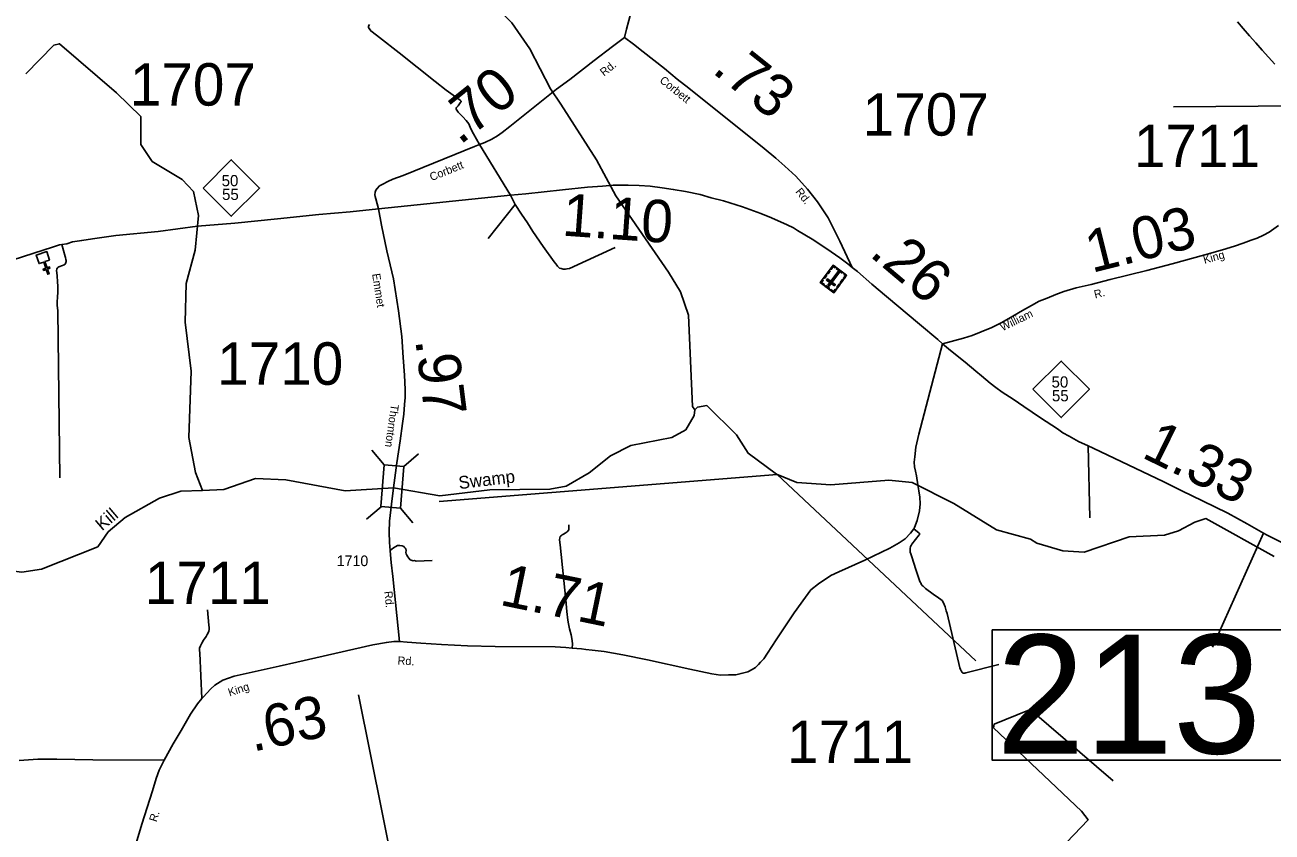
# Model space of a CAD drawing. Extents: x 2093524 to 2270757, y 289120 to 570408.
# Drawn here: x 2203005 to 2217719, y 537955 to 547472 of the extents above; entities that cross this region are included whole.
import ezdxf

# ---------------------------------------------------------------- set-up
doc = ezdxf.new("R2010")
doc.units = 0
for name, color, linetype in [('Exist Boundary Political CountyLine', 7, 'Continuous'), ('Exist Cultural Cemetery CELL', 7, 'Continuous'), ('Exist Cultural Church CELL', 7, 'Continuous'), ('Exist Hydrographic Creek Single Shore', 7, 'Continuous'), ('Exist Hydrographic Misc Water Feature', 7, 'Continuous'), ('Exist Hydrographic Swamp Label', 7, 'Continuous'), ('Exist Road Non-System Type 51', 7, 'Continuous'), ('Exist Road Primary NC Attributed', 7, 'Continuous'), ('Exist Road Primary NC Mileage Hundredths English Label', 7, 'Continuous'), ('Exist Road Primary NC Shield CELL', 7, 'Continuous'), ('Exist Road Primary NC Shield Number Label', 7, 'Continuous'), ('Exist Road Secondary Mileage Hundredths English Label', 7, 'Continuous'), ('Exist Road Secondary Structure Standard Bridge CELL', 7, 'Continuous'), ('Exist Road Secondary Structure Standard Bridge Number Label', 7, 'Continuous'), ('Exist Road Secondary Type 51 Attributed', 7, 'Continuous'), ('Exist Road Secondary Type 51 Label', 7, 'Continuous'), ('Exist Road Secondary Type 51 Number Label', 7, 'Continuous'), ('Map Preparation Longitude Latitude Lines', 7, 'Continuous')]:
    doc.layers.add(name, color=color, linetype=linetype)

msp = doc.modelspace()

# ---------------------------------------------------------------- linework, layer by layer
at = {"layer": 'Exist Boundary Political CountyLine'}
msp.add_lwpolyline([(2217312, 547510), (2217376, 547429), (2217451, 547345), (2217526, 547261), (2217602, 547176), (2217677, 547092), (2217752, 547008)], dxfattribs=at)
at = {"layer": 'Exist Cultural Cemetery CELL'}
for points in [[(2212550, 544315), (2212389, 544433), (2212540, 544638), (2212700, 544520)], [(2212506, 544573), (2212481, 544538), (2212471, 544545), (2212497, 544580)], [(2212479, 544403), (2212494, 544392), (2212614, 544555), (2212599, 544566)], [(2212567, 544618), (2212560, 544609), (2212542, 544622), (2212518, 544589), (2212509, 544596), (2212540, 544638)], [(2212647, 544545), (2212579, 544595), (2212586, 544604), (2212654, 544554)], [(2212415, 544468), (2212424, 544461), (2212405, 544435), (2212438, 544411), (2212431, 544402), (2212389, 544433)], [(2212467, 544520), (2212442, 544485), (2212432, 544492), (2212458, 544526)], [(2212490, 544359), (2212448, 544389), (2212455, 544398), (2212497, 544368)], [(2212557, 544394), (2212568, 544409), (2212473, 544478), (2212462, 544463)], [(2212619, 544409), (2212593, 544374), (2212584, 544381), (2212610, 544416)], [(2212659, 544464), (2212633, 544429), (2212624, 544435), (2212650, 544470)], [(2212674, 544539), (2212667, 544530), (2212685, 544517), (2212661, 544485), (2212670, 544478), (2212700, 544520)], [(2212575, 544350), (2212566, 544356), (2212547, 544330), (2212514, 544354), (2212508, 544345), (2212550, 544315)]]:
    msp.add_lwpolyline(points, close=True, dxfattribs=at)
at = {"layer": 'Exist Cultural Church CELL'}
msp.add_lwpolyline([(2203296, 544699), (2203242, 544681), (2203266, 544609), (2203296, 544619), (2203301, 544604), (2203271, 544594), (2203290, 544537), (2203275, 544532), (2203256, 544589), (2203226, 544578), (2203221, 544594), (2203251, 544604), (2203227, 544676), (2203172, 544658), (2203138, 544759), (2203262, 544800)], close=True, dxfattribs=at)
at = {"layer": 'Exist Hydrographic Creek Single Shore'}
for points in [[(2209206, 546717), (2208962, 547191), (2208751, 547497), (2208508, 547738), (2208274, 547851), (2208049, 547891), (2207549, 547829), (2207391, 547895), (2207340, 547951), (2207356, 548069), (2208181, 549299), (2208230, 549426), (2208277, 549759), (2208689, 551745)], [(2210908, 542933), (2210883, 542973), (2210834, 544050), (2210741, 544324), (2210597, 544557), (2209975, 545458), (2209747, 545882), (2209326, 546537), (2209206, 546717)], [(2207352, 542013), (2207900, 541921), (2208491, 541991), (2209199, 541997), (2209390, 542032), (2209664, 542191), (2209913, 542392), (2210153, 542512), (2210636, 542607), (2210802, 542699), (2210901, 542865), (2210908, 542933)], [(2217742, 541205), (2216939, 541651), (2216806, 541607), (2216615, 541506), (2216449, 541454), (2216033, 541436), (2215501, 541256), (2215251, 541271), (2214942, 541360), (2214867, 541410), (2214467, 541517), (2213964, 541829), (2213471, 542075), (2213196, 542106), (2212514, 542051), (2212114, 542076), (2211871, 542173), (2211537, 542422), (2211402, 542638), (2211050, 542983), (2210942, 542965), (2210908, 542933)], [(2205101, 541984), (2205351, 541996), (2205725, 542123), (2206083, 542109), (2206783, 541980), (2207352, 542013)], [(2198303, 537726), (2198556, 537993), (2198662, 538276), (2198857, 539017), (2198872, 539259), (2199324, 540238), (2199414, 540370), (2199613, 540507), (2199945, 540691), (2200218, 540967), (2200376, 541053), (2200858, 541191), (2201349, 541243), (2201657, 541335), (2202399, 541183), (2202725, 541051), (2202967, 541020), (2203200, 541055), (2203864, 541317), (2203988, 541495), (2204187, 541662), (2204593, 541890), (2204843, 541976), (2205101, 541984)], [(2202746, 533123), (2203109, 533673), (2203511, 534495), (2203718, 534678), (2203959, 534814), (2205131, 535148), (2206520, 535465), (2206736, 535549), (2207043, 535726), (2207192, 535845), (2207423, 536129), (2207637, 536547), (2207734, 536923), (2207725, 537064), (2207641, 537213), (2207364, 537461), (2206942, 539572)], [(2214621, 537128), (2215548, 538100), (2215472, 538200), (2214432, 539182), (2214440, 539225), (2214839, 539387), (2214889, 539380), (2215844, 538560)]]:
    msp.add_lwpolyline(points, dxfattribs=at)
at = {"layer": 'Exist Hydrographic Misc Water Feature'}
for points in [[(2204084, 546672), (2203413, 547250), (2203347, 547235), (2203016, 546897)], [(2205101, 541984), (2205016, 542193), (2204938, 542607), (2204966, 543391), (2204896, 543966), (2204909, 544425), (2205015, 544817), (2205054, 545226), (2204993, 545509), (2204859, 545650), (2204508, 545863), (2204373, 546063), (2204371, 546394), (2204084, 546672)]]:
    msp.add_lwpolyline(points, dxfattribs=at)
at = {"layer": 'Exist Road Non-System Type 51'}
for p, q in [((2208368, 546062), (2208734, 545464)), ((2208734, 545464), (2208788, 545355)), ((2208788, 545355), (2208469, 544955)), ((2215567, 541659), (2215551, 542508)), ((2217015, 540135), (2217619, 541479))]:
    msp.add_line(p, q, dxfattribs=at)
for points in [[(2207070, 547479), (2207059, 547457), (2207057, 547445), (2207067, 547427), (2207071, 547425), (2207085, 547401), (2207101, 547389), (2207187, 547322), (2207419, 547143), (2207634, 546975), (2207845, 546806), (2207973, 546703), (2208140, 546584), (2208148, 546578), (2208150, 546574), (2208150, 546570), (2208142, 546554), (2208115, 546518), (2208107, 546510), (2208097, 546500), (2208093, 546489), (2208093, 546478), (2208101, 546466), (2208117, 546444), (2208172, 546390), (2208210, 546346), (2208242, 546305), (2208266, 546247), (2208299, 546189), (2208368, 546062)], [(2208788, 545355), (2208865, 545242), (2208934, 545138), (2208998, 545036), (2209120, 544861), (2209251, 544680), (2209269, 544654), (2209279, 544639), (2209289, 544627), (2209295, 544619), (2209311, 544605), (2209331, 544601), (2209356, 544593), (2209365, 544593), (2209381, 544593), (2209401, 544597), (2209429, 544599), (2209969, 544849)], [(2203417, 542133), (2203395, 544100), (2203387, 544168), (2203384, 544210), (2203390, 544258), (2203392, 544326), (2203393, 544350), (2203393, 544392), (2203391, 544444), (2203387, 544514), (2203382, 544550), (2203378, 544578), (2203380, 544592), (2203386, 544604), (2203394, 544610), (2203406, 544620), (2203448, 544634), (2203468, 544643), (2203480, 544653), (2203489, 544669), (2203493, 544681), (2203491, 544695), (2203487, 544707), (2203483, 544731), (2203479, 544743), (2203442, 544884)], [(2209424, 541577), (2209424, 541543), (2209421, 541519), (2209401, 541493), (2209379, 541479), (2209361, 541466), (2209345, 541460), (2209335, 541452), (2209327, 541448), (2209321, 541440), (2209315, 541424), (2209313, 541400), (2209318, 541342), (2209388, 540695), (2209397, 540557), (2209410, 540455), (2209418, 540409), (2209430, 540351), (2209449, 540282), (2209460, 540214), (2209464, 540172), (2209462, 540122)], [(2213491, 541531), (2213555, 541481), (2213563, 541471), (2213563, 541467), (2213557, 541459), (2213468, 541349), (2213460, 541335), (2213454, 541321), (2213448, 541298), (2213448, 541275), (2213451, 541256), (2213456, 541237), (2213467, 541199), (2213518, 541049), (2213559, 540921), (2213567, 540901), (2213577, 540884), (2213579, 540876), (2213591, 540862), (2213601, 540854), (2213629, 540828), (2213720, 540759), (2213782, 540717), (2213812, 540697), (2213826, 540685), (2213842, 540659), (2213861, 540610), (2213875, 540562), (2213887, 540530), (2214036, 539891), (2214044, 539871), (2214048, 539863), (2214052, 539855), (2214054, 539851), (2214062, 539837), (2214066, 539833), (2214070, 539829), (2214080, 539827), (2214094, 539827), (2214106, 539832), (2214497, 539932)], [(2207315, 541276), (2207353, 541305), (2207383, 541321), (2207401, 541333), (2207430, 541333), (2207455, 541331), (2207475, 541321), (2207489, 541308), (2207501, 541296), (2207503, 541276), (2207501, 541252), (2207505, 541234), (2207511, 541218), (2207522, 541202), (2207534, 541184), (2207552, 541166), (2207562, 541160), (2207584, 541154), (2207600, 541155), (2207622, 541149), (2207808, 541156)], [(2205092, 539528), (2205068, 540065), (2205064, 540098), (2205064, 540124), (2205076, 540152), (2205092, 540184), (2205113, 540218), (2205145, 540260), (2205157, 540284), (2205171, 540310), (2205174, 540322), (2205178, 540342), (2205178, 540368), (2205176, 540396), (2205159, 540574)]]:
    msp.add_lwpolyline(points, dxfattribs=at)
at = {"layer": 'Exist Road Primary NC Attributed'}
for points in [[(2212764, 544612), (2212712, 544656), (2212621, 544725), (2212467, 544832), (2212294, 544947), (2212206, 544998), (2212121, 545048), (2212071, 545078), (2211997, 545115), (2211812, 545198), (2211688, 545247), (2211472, 545327), (2211245, 545396), (2211101, 545435), (2210971, 545472), (2210797, 545509), (2210654, 545533), (2210524, 545553), (2210382, 545569), (2210252, 545579), (2210124, 545582), (2209944, 545583), (2209818, 545572), (2209641, 545560), (2209349, 545529), (2208916, 545480), (2208734, 545464), (2207175, 545302)], [(2207175, 545302), (2206842, 545270), (2206472, 545235), (2205985, 545186), (2205481, 545136), (2205042, 545099), (2204576, 545038), (2204077, 544989), (2203801, 544951), (2203675, 544932), (2203567, 544913), (2203498, 544891), (2203442, 544884), (2203412, 544878), (2203330, 544852), (2203109, 544782), (2202606, 544621)], [(2213832, 543710), (2213775, 543762), (2213558, 543942), (2213170, 544269), (2212995, 544416), (2212826, 544565), (2212764, 544612)], [(2217836, 541368), (2217663, 541455), (2217619, 541479), (2217424, 541588), (2217196, 541716), (2216897, 541860), (2216656, 541978), (2216440, 542085), (2215609, 542481), (2215551, 542508), (2215437, 542560), (2215324, 542621), (2215252, 542664), (2215188, 542708), (2214985, 542840), (2214790, 542973), (2214663, 543058), (2214535, 543141), (2214459, 543197), (2214392, 543246), (2214290, 543335), (2214223, 543389), (2214097, 543496), (2213926, 543635), (2213832, 543710)]]:
    msp.add_lwpolyline(points, dxfattribs=at)
at = {"layer": 'Exist Road Primary NC Shield CELL'}
for points in [[(2205107, 545549), (2205440, 545882), (2205773, 545549), (2205440, 545216)], [(2214898, 543176), (2215231, 543509), (2215564, 543176), (2215231, 542843)]]:
    msp.add_lwpolyline(points, close=True, dxfattribs=at)
at = {"layer": 'Exist Road Secondary Structure Standard Bridge CELL'}
for p, q in [((2207099, 542458), (2207245, 542286)), ((2207649, 542414), (2207476, 542267)), ((2207210, 541791), (2207037, 541645)), ((2207435, 541773), (2207582, 541601))]:
    msp.add_line(p, q, dxfattribs=at)
msp.add_lwpolyline([(2207476, 542267), (2207436, 541773), (2207205, 541792), (2207245, 542286)], close=True, dxfattribs=at)
at = {"layer": 'Exist Road Secondary Structure Standard Bridge Number Label'}
msp.add_lwpolyline([(2207894, 541854), (2211882, 542172), (2214223, 539975)], dxfattribs=at)
msp.add_lwpolyline([(2214417, 540339), (2218133, 540339), (2218133, 538802), (2214417, 538802)], close=True, dxfattribs=at)
at = {"layer": 'Exist Road Secondary Type 51 Attributed'}
for points in [[(2210080, 547324), (2210104, 547424), (2210158, 547626)], [(2207175, 545302), (2207145, 545422), (2207138, 545450), (2207134, 545469), (2207136, 545501), (2207146, 545524), (2207162, 545545), (2207189, 545574), (2207229, 545596), (2207287, 545626), (2207347, 545653), (2207469, 545698), (2208310, 546037), (2208368, 546062), (2208431, 546084), (2208515, 546127), (2208581, 546165), (2208635, 546205), (2208726, 546274), (2209275, 546714), (2209434, 546828), (2209720, 547053), (2209939, 547217), (2210080, 547324)], [(2210080, 547324), (2210187, 547244), (2210301, 547155), (2210551, 546957), (2210701, 546834), (2210836, 546725), (2211727, 546015), (2211866, 545900), (2211972, 545808), (2212099, 545689), (2212238, 545536), (2212357, 545387), (2212480, 545198), (2212620, 544923), (2212764, 544612)], [(2207175, 545302), (2207213, 545112), (2207275, 544809), (2207355, 544477), (2207412, 544102), (2207450, 543800), (2207469, 543549), (2207485, 543343), (2207490, 543173), (2207490, 543077), (2207483, 542995), (2207476, 542883), (2207461, 542771), (2207432, 542567), (2207394, 542307), (2207352, 542013)], [(2217796, 545109), (2217685, 545030), (2217617, 544993), (2217543, 544959), (2217473, 544933), (2217376, 544898), (2217274, 544865), (2217134, 544820), (2216927, 544763), (2216542, 544654), (2216241, 544578), (2215807, 544469), (2215586, 544412), (2215408, 544371), (2215263, 544330), (2215167, 544295), (2215065, 544252), (2214973, 544214), (2214880, 544165), (2214774, 544106), (2214659, 544037), (2214531, 543963), (2214414, 543906), (2214286, 543853), (2214179, 543810), (2214077, 543778), (2213832, 543710)], [(2213832, 543710), (2213551, 542647), (2213516, 542492), (2213503, 542378), (2213495, 542316), (2213501, 542262), (2213512, 542209), (2213524, 542155), (2213541, 542049), (2213551, 541979), (2213564, 541905), (2213569, 541825), (2213561, 541743), (2213532, 541627), (2213500, 541547), (2213491, 541531), (2213453, 541478), (2213392, 541414), (2213320, 541366), (2213208, 541301), (2212915, 541161), (2212609, 541025), (2212513, 540980), (2212366, 540883), (2212278, 540811), (2212213, 540724), (2212080, 540538), (2211870, 540220), (2211767, 540066), (2211722, 539999), (2211682, 539957), (2211660, 539931), (2211623, 539897), (2211585, 539871), (2211533, 539844), (2211455, 539826), (2211393, 539809), (2211306, 539807), (2211213, 539806), (2211111, 539819), (2210851, 539875), (2210351, 539984), (2210060, 540044), (2209838, 540084), (2209696, 540101), (2209622, 540109), (2209570, 540114), (2209462, 540122), (2209388, 540131), (2209262, 540138), (2208554, 540141), (2208226, 540149), (2207918, 540165), (2207676, 540183), (2207516, 540194), (2207424, 540200)], [(2207352, 542013), (2207329, 541821), (2207308, 541619), (2207302, 541490), (2207306, 541368), (2207315, 541276), (2207315, 541269), (2207328, 541132), (2207347, 540967), (2207424, 540200)], [(2207424, 540200), (2207358, 540201), (2207271, 540191), (2207111, 540164), (2206212, 539958), (2206006, 539911), (2205475, 539793), (2205342, 539744), (2205247, 539687), (2205197, 539644), (2205110, 539544), (2205092, 539528), (2205040, 539468), (2204959, 539343), (2204848, 539154), (2204754, 538994), (2204646, 538803)], [(2202938, 538797), (2203156, 538813), (2203380, 538815), (2203806, 538805), (2204646, 538803)], [(2204646, 538803), (2204588, 538686), (2204552, 538588), (2204510, 538440), (2204386, 538046), (2204275, 537677), (2204246, 537553), (2204221, 537461), (2204209, 537387), (2204183, 537312), (2204167, 537187), (2204163, 537042), (2204165, 536818), (2204176, 536362), (2204170, 536200), (2204159, 536084), (2204146, 535989), (2204129, 535914), (2204112, 535857), (2204056, 535745), (2204048, 535735), (2203989, 535651)]]:
    msp.add_lwpolyline(points, dxfattribs=at)
at = {"layer": 'Map Preparation Longitude Latitude Lines'}
msp.add_line((2216557, 546506), (2223359, 546554), dxfattribs=at)

# ---------------------------------------------------------------- texts
at = {"layer": 'Exist Hydrographic Swamp Label'}
for s, rotation, p in [('Swamp', 6.7626, (2208130, 541998)), ('Kill', 40.3423, (2203915, 541500))]:
    msp.add_text(s, height=150, rotation=rotation, dxfattribs=at).set_placement(p)
at = {"layer": 'Exist Road Primary NC Mileage Hundredths English Label'}
for s, rotation, p in [('1.10', 355.9603, (2209334, 544989)), ('.26', 319.8793, (2212955, 544757)), ('1.33', 333.7772, (2216167, 542380))]:
    msp.add_text(s, height=500, rotation=rotation, dxfattribs=at).set_placement(p)
at = {"layer": 'Exist Road Primary NC Shield Number Label'}
for s, p in [('50', (2205326, 545570)), ('55', (2205331, 545408)), ('50', (2215117, 543196)), ('55', (2215122, 543034))]:
    msp.add_text(s, height=132.5, dxfattribs=at).set_placement(p)
at = {"layer": 'Exist Road Secondary Mileage Hundredths English Label'}
for s, rotation, p in [('.73', 321.4172, (2211099, 546919)), ('.70', 38.7451, (2208136, 546047)), ('1.03', 14.1265, (2215592, 544546)), ('.97', 277.1595, (2207609, 543757)), ('1.71', 348.3314, (2208593, 540636)), ('.63', 11.9957, (2205692, 538900))]:
    msp.add_text(s, height=500, rotation=rotation, dxfattribs=at).set_placement(p)
at = {"layer": 'Exist Road Secondary Structure Standard Bridge Number Label'}
msp.add_text('213', height=1400, dxfattribs=at).set_placement((2214467, 538881))
at = {"layer": 'Exist Road Secondary Type 51 Label'}
for s, rotation, p in [('Rd.', 38.7451, (2209837, 546862)), ('Corbett', 321.4172, (2210485, 546803)), ('Corbett', 21.9812, (2207803, 545630)), ('Rd.', 308.6136, (2212090, 545503)), ('King', 15.7647, (2216922, 544654)), ('Emmet', 278.593, (2207101, 544535)), ('R.', 14.5533, (2215632, 544246)), ('William', 25.7323, (2214539, 543859)), ('Thornton', 261.9917, (2207324, 543003)), ('Rd.', 275.7352, (2207245, 540792)), ('Rd.', 357.0182, (2207400, 539931)), ('King', 18.3008, (2205420, 539553)), ('R.', 72.6258, (2204558, 538068))]:
    msp.add_text(s, height=95, rotation=rotation, dxfattribs=at).set_placement(p)
at = {"layer": 'Exist Road Secondary Type 51 Number Label'}
for s, height, p in [('1707', 500, (2204243, 546521)), ('1707', 500, (2212889, 546167)), ('1711', 500, (2216089, 545795)), ('1710', 500, (2205273, 543229)), ('1710', 125, (2206684, 541091)), ('1711', 500, (2204420, 540644)), ('1711', 500, (2211997, 538770))]:
    msp.add_text(s, height=height, dxfattribs=at).set_placement(p)

doc.saveas('drawing.dxf')
